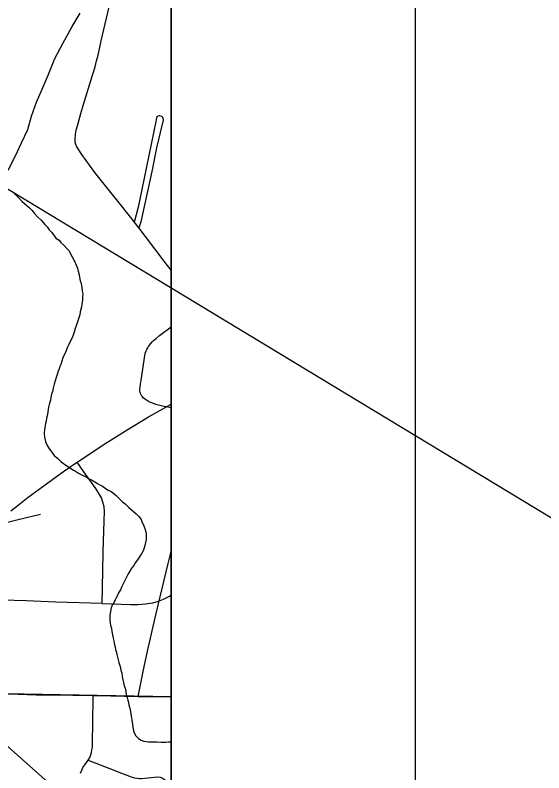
# Model space of a CAD drawing. Extents: x 2.4 to 73.1, y 4.5 to 25.6.
# Drawn here: x 48.6947 to 48.9112, y 22.0203 to 22.3304 of the extents above; entities that cross this region are included whole.
import ezdxf

# ---------------------------------------------------------------- set-up
doc = ezdxf.new("R2010")
doc.units = 0
for name, color, linetype in [('GM_X_City_Street', 7, 'Continuous'), ('GM_X_County_Road', 7, 'Continuous'), ('GM_X_Interchange_Ramps', 7, 'Continuous'), ('GM_X_Major_River', 7, 'Continuous'), ('GM_X_Minor_River', 7, 'Continuous'), ('GM_X_US_Shield', 7, 'Continuous'), ('SH_Cut_Line', 7, 'Continuous'), ('SH_Data', 7, 'Continuous'), ('SH_Text', 7, 'Continuous')]:
    doc.layers.add(name, color=color, linetype=linetype)

msp = doc.modelspace()

# ---------------------------------------------------------------- linework, layer by layer
at = {"layer": 'GM_X_City_Street'}
for q in [(48.75853, 22.11101), (48.75853, 22.10978)]:
    msp.add_line((48.75824, 22.10978), q, dxfattribs=at)
for points in [[(48.75853, 22.22595), (48.75616, 22.22918), (48.7481, 22.23978), (48.74541, 22.24326), (48.74347, 22.24577), (48.74317, 22.24615), (48.74204, 22.24761), (48.73724, 22.25364), (48.73271, 22.25915), (48.72734, 22.26599), (48.72199, 22.27329), (48.72046, 22.27565), (48.71991, 22.27654), (48.71958, 22.27739), (48.71926, 22.27843), (48.7192, 22.27968), (48.71936, 22.28152), (48.71971, 22.28337), (48.72017, 22.28506), (48.72075, 22.28717), (48.72155, 22.2901), (48.72248, 22.29339), (48.7264, 22.30589), (48.72737, 22.30927), (48.72802, 22.31168), (48.7286, 22.31408), (48.7299, 22.31984), (48.73547, 22.3437)], [(48.74541, 22.24326), (48.74566, 22.2439), (48.74587, 22.24469), (48.74635, 22.24636), (48.74671, 22.24773), (48.74911, 22.25885), (48.75075, 22.26641), (48.75275, 22.2761), (48.75504, 22.2858), (48.75517, 22.28629), (48.75526, 22.28673), (48.75537, 22.28731), (48.75541, 22.28765), (48.75535, 22.28808), (48.75517, 22.2885), (48.75491, 22.28879), (48.75465, 22.28897), (48.75392, 22.28917), (48.75346, 22.28914), (48.75288, 22.28887), (48.75262, 22.28845), (48.75228, 22.28685), (48.74658, 22.25905), (48.745, 22.25174), (48.74356, 22.24612), (48.74347, 22.24577)], [(48.75853, 22.16969), (48.75573, 22.17024), (48.75394, 22.17062), (48.75225, 22.17105), (48.75128, 22.17139), (48.75015, 22.17185), (48.74934, 22.17227), (48.74847, 22.17279), (48.74766, 22.17332), (48.74713, 22.17375), (48.74677, 22.17411), (48.74651, 22.1745), (48.74621, 22.175), (48.74601, 22.17551), (48.74588, 22.17598), (48.74578, 22.17652), (48.74575, 22.17733), (48.74582, 22.17817), (48.74597, 22.1794), (48.74621, 22.18098), (48.74694, 22.18555), (48.7478, 22.19104), (48.7481, 22.19229), (48.74837, 22.19298), (48.74863, 22.19354), (48.74896, 22.1942), (48.74932, 22.1948), (48.74975, 22.19536), (48.75025, 22.19597), (48.75082, 22.19663), (48.75135, 22.19724), (48.7525, 22.19822), (48.75384, 22.1993), (48.75853, 22.20287)], [(48.69293, 22.12748), (48.69585, 22.12983), (48.70001, 22.13308), (48.70598, 22.13753), (48.71304, 22.1426), (48.71942, 22.14702), (48.72009, 22.14746), (48.73186, 22.15523), (48.74054, 22.16068), (48.74932, 22.16598), (48.75853, 22.17123)], [(48.73025, 22.08964), (48.73057, 22.10295), (48.73075, 22.11069), (48.73119, 22.12345), (48.73122, 22.12722), (48.73106, 22.12913), (48.73064, 22.13101), (48.72997, 22.13282), (48.72924, 22.13425), (48.72769, 22.13662), (48.72286, 22.14351), (48.72009, 22.14746)], [(48.62623, 22.10758), (48.63052, 22.10857), (48.65719, 22.11471), (48.67303, 22.1185), (48.67414, 22.11876), (48.68988, 22.12247), (48.69597, 22.12395), (48.705, 22.12614)], [(48.74509, 22.05159), (48.74534, 22.05288), (48.74703, 22.06182), (48.74885, 22.07002), (48.7524, 22.08544), (48.75734, 22.10593), (48.75824, 22.10978)], [(48.73025, 22.08964), (48.74191, 22.08911), (48.74499, 22.08914), (48.74805, 22.08941), (48.75108, 22.08991), (48.75343, 22.09055), (48.75542, 22.09131), (48.75788, 22.09255), (48.75853, 22.09295)], [(48.73025, 22.08964), (48.71131, 22.09018), (48.69922, 22.09064), (48.67478, 22.09137)], [(48.72137, 22.02013), (48.72192, 22.02136), (48.72244, 22.02248), (48.72316, 22.02359), (48.72453, 22.02551), (48.72512, 22.02634), (48.72572, 22.02768), (48.72597, 22.02862), (48.72614, 22.02969), (48.72629, 22.03075), (48.72639, 22.03211), (48.72659, 22.05074), (48.72661, 22.0519)], [(48.72453, 22.02551), (48.72525, 22.02523), (48.73306, 22.02214), (48.73821, 22.02018), (48.74263, 22.01851), (48.74358, 22.01826), (48.74466, 22.01805), (48.74555, 22.01793), (48.74645, 22.01798), (48.75296, 22.01861), (48.75401, 22.01851), (48.75499, 22.01809), (48.75662, 22.01707), (48.75705, 22.0168), (48.75751, 22.01662), (48.75797, 22.01655), (48.75853, 22.01662)]]:
    msp.add_lwpolyline(points, dxfattribs=at)
at = {"layer": 'GM_X_County_Road'}
for points in [[(48.65786, 21.51034), (48.65786, 21.5503), (48.75853, 21.54843), (48.75853, 21.83895), (48.74416, 21.83914), (48.74483, 21.87823), (48.75853, 21.87817), (48.75853, 23.57007), (48.70672, 23.57247), (48.70885, 23.6977), (48.75584, 23.69577), (48.75853, 23.81559)], [(48.68705, 22.05261), (48.69589, 22.05248), (48.70334, 22.05225), (48.71825, 22.05205), (48.72661, 22.0519)], [(48.72661, 22.0519), (48.72819, 22.05187), (48.74509, 22.05159)], [(48.74509, 22.05159), (48.75306, 22.05146), (48.75853, 22.05136)]]:
    msp.add_lwpolyline(points, dxfattribs=at)
at = {"layer": 'GM_X_Interchange_Ramps'}
msp.add_lwpolyline([(48.75853, 20.021), (48.75853, 22.75302), (48.60878, 22.78946), (48.48819, 22.77307), (48.3991, 22.75862), (48.33244, 22.73097), (48.28879, 22.6838), (48.2394, 22.62166), (48.18579, 22.55812), (48.1479, 22.50347), (48.11747, 22.46147), (48.09658, 22.45406), (48.06747, 22.44706), (48.00423, 22.44413), (47.96342, 22.44007), (47.90651, 22.43945), (47.86971, 22.45551)], dxfattribs=at)
at = {"layer": 'GM_X_Major_River'}
msp.add_lwpolyline([(48.69187, 22.26688), (48.69488, 22.27286), (48.69731, 22.27811), (48.69992, 22.28354), (48.7014, 22.289), (48.70346, 22.29483), (48.70569, 22.30008), (48.70813, 22.30589), (48.71097, 22.31265), (48.71437, 22.319), (48.71798, 22.32574), (48.72135, 22.33115)], dxfattribs=at)
at = {"layer": 'GM_X_Minor_River'}
for points in [[(48.69426, 22.25742), (48.69574, 22.25604), (48.6974, 22.25428), (48.70055, 22.25153), (48.70147, 22.25055), (48.70257, 22.24919), (48.70386, 22.24782), (48.70534, 22.24645), (48.70681, 22.2447), (48.70773, 22.24372), (48.70864, 22.24255), (48.70957, 22.24158), (48.71048, 22.24041), (48.71139, 22.23905), (48.7127, 22.23825), (48.71343, 22.23728), (48.71473, 22.2361), (48.71583, 22.23493), (48.71675, 22.23395), (48.71747, 22.23241), (48.71801, 22.23145), (48.71873, 22.23029), (48.71945, 22.22874), (48.7198, 22.22778), (48.72015, 22.22682), (48.7205, 22.22567), (48.72084, 22.22414), (48.721, 22.22319), (48.72133, 22.22166), (48.72168, 22.2205), (48.72201, 22.21897), (48.72216, 22.21745), (48.72232, 22.2163), (48.72228, 22.21497), (48.72225, 22.21383), (48.72201, 22.21213), (48.72178, 22.211), (48.72134, 22.20892), (48.72112, 22.20778), (48.71966, 22.20326), (48.71925, 22.20213), (48.71882, 22.20062), (48.71819, 22.19855), (48.71719, 22.19687), (48.71659, 22.19556), (48.71598, 22.19424), (48.71535, 22.19236), (48.71456, 22.19105), (48.71415, 22.19011), (48.71373, 22.18879), (48.71331, 22.18747), (48.71291, 22.18654), (48.71269, 22.18559), (48.71228, 22.18465), (48.71187, 22.18333), (48.71145, 22.18202), (48.71103, 22.1807), (48.71061, 22.17938), (48.71018, 22.17768), (48.70995, 22.17636), (48.70954, 22.17523), (48.70931, 22.1739), (48.70909, 22.17277), (48.70868, 22.17164), (48.70845, 22.1705), (48.70823, 22.16918), (48.708, 22.16786), (48.70776, 22.16634), (48.70755, 22.1654), (48.70732, 22.16426), (48.70711, 22.16332), (48.70687, 22.16162), (48.70665, 22.16067), (48.70661, 22.15934), (48.70675, 22.15763), (48.70708, 22.1559), (48.70761, 22.15456), (48.70852, 22.1532), (48.70998, 22.15107), (48.71071, 22.1501), (48.7122, 22.14891), (48.71349, 22.14755), (48.71442, 22.14695), (48.71535, 22.14635)], [(48.71535, 22.14635), (48.71703, 22.14516), (48.71852, 22.14417), (48.71945, 22.14376), (48.72057, 22.14297), (48.72244, 22.14197), (48.72357, 22.14155), (48.72469, 22.14076), (48.726, 22.14015), (48.7273, 22.13935), (48.72842, 22.13875), (48.72936, 22.13815), (48.73048, 22.13755), (48.73141, 22.13695), (48.73253, 22.13616), (48.73402, 22.13536), (48.73514, 22.13457), (48.73607, 22.13378), (48.73773, 22.13221), (48.73865, 22.13123), (48.73977, 22.13044), (48.74124, 22.12888), (48.74217, 22.12809), (48.7431, 22.1273), (48.74421, 22.12632), (48.74531, 22.12515), (48.74623, 22.12398), (48.74658, 22.12302), (48.74712, 22.12205), (48.74783, 22.12032), (48.74817, 22.11898), (48.74834, 22.11803), (48.74831, 22.11708), (48.74827, 22.11575), (48.74782, 22.11329), (48.74719, 22.1114), (48.74639, 22.10991), (48.74579, 22.10897), (48.745, 22.10786), (48.74401, 22.10636), (48.74341, 22.10543), (48.74222, 22.10375), (48.74123, 22.10207), (48.74063, 22.10114), (48.74002, 22.09982), (48.73942, 22.0987), (48.73881, 22.09739), (48.73821, 22.09626), (48.7378, 22.09513), (48.737, 22.09402), (48.73659, 22.09289), (48.73599, 22.09196), (48.73559, 22.09102), (48.73518, 22.09008), (48.73458, 22.08914), (48.73398, 22.08783), (48.73374, 22.08632), (48.73351, 22.0848), (48.73347, 22.08366), (48.73345, 22.08271), (48.73361, 22.08176), (48.73377, 22.08061), (48.73411, 22.07946), (48.73426, 22.07813), (48.7346, 22.07679), (48.73476, 22.07545), (48.7351, 22.0743), (48.73526, 22.07315), (48.7356, 22.07181), (48.73576, 22.07067), (48.73611, 22.06971), (48.73627, 22.06875), (48.73713, 22.0655), (48.73764, 22.06377), (48.73798, 22.06224), (48.73833, 22.06109), (48.73848, 22.05975), (48.73882, 22.05841), (48.73898, 22.05727), (48.73932, 22.05593), (48.73967, 22.05497), (48.74001, 22.05363), (48.74016, 22.05229), (48.74051, 22.05114), (48.74085, 22.04999), (48.74102, 22.04903), (48.74118, 22.04808), (48.74153, 22.04712), (48.74186, 22.0454), (48.74202, 22.04444), (48.74218, 22.04349), (48.74251, 22.04177), (48.74266, 22.04005), (48.74282, 22.0391), (48.74315, 22.03738), (48.7435, 22.03642), (48.74404, 22.03545), (48.74515, 22.03428), (48.74627, 22.03367), (48.7474, 22.03326), (48.74929, 22.03302)], [(48.74929, 22.03302), (48.75043, 22.03298), (48.75157, 22.03295), (48.7527, 22.03292), (48.75441, 22.03287), (48.75631, 22.03281), (48.75745, 22.03297), (48.75853, 22.03294)]]:
    msp.add_lwpolyline(points, dxfattribs=at)
at = {"layer": 'GM_X_US_Shield'}
for points in [[(48.75853, 22.05143), (48.75853, 22.55728), (48.60701, 22.56073), (48.5925, 22.05433)], [(48.75853, 21.54788), (48.75853, 22.05143), (48.5925, 22.05433), (48.57937, 21.55093)]]:
    msp.add_lwpolyline(points, close=True, dxfattribs=at)
at = {"layer": 'SH_Cut_Line'}
msp.add_lwpolyline([(48.75853, 20.021), (48.75853, 24.90511), (41.95853, 24.90511)], dxfattribs=at)
at = {"layer": 'SH_Data'}
for p, q in [((48.85853, 25.00511), (48.85853, 18.00511)), ((48.75853, 24.90511), (48.75853, 18.10511))]:
    msp.add_line(p, q, dxfattribs=at)
at = {"layer": 'SH_Text'}
msp.add_lwpolyline([(48.98583, 22.0812), (47.89355, 22.74171), (48.98583, 21.76911)], close=True, dxfattribs=at)

doc.saveas('drawing.dxf')
